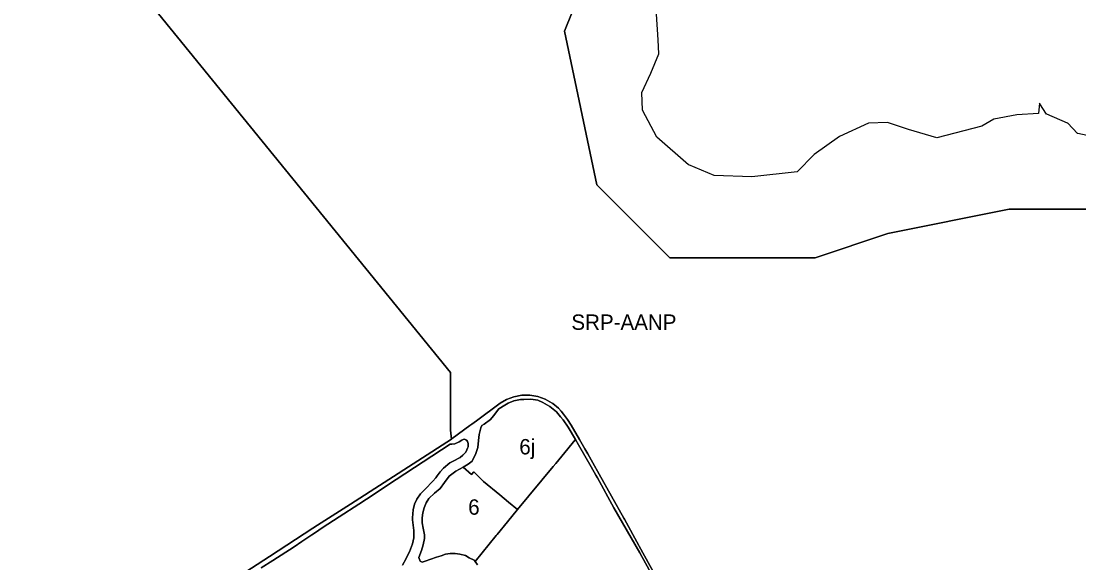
# Model space of a CAD drawing. Extents: x 598968 to 613553, y 4409678 to 4430833.
# Drawn here: x 610514 to 611340, y 4416843 to 4417266 of the extents above; entities that cross this region are included whole.
import ezdxf

# ---------------------------------------------------------------- set-up
doc = ezdxf.new("R2010")
doc.units = 0
for name, color, linetype in [('1', 7, 'Continuous'), ('Sòl Rústic Protegit - Alt Nivell de Protecció', 7, 'Continuous'), ('ZONA 4. CASES UNIFAMILIRAS AÏLLADES EN PARCEL.LES', 7, 'Continuous'), ('ZONA 6. EDIFICIS DE PISOS_ AÏLLATS I EN PARCEL.LES', 7, 'Continuous'), ('ZONES URBANES VERD PRIVAT ZONA 6', 7, 'Continuous')]:
    doc.layers.add(name, color=color, linetype=linetype)

msp = doc.modelspace()

# ---------------------------------------------------------------- linework, layer by layer
at = {"layer": '1'}
for points in [[(611014.5492, 4416823.542), (610996.5766, 4416855.9839), (610996.2304, 4416856.6089), (610984.929, 4416877.0086), (610984.5073, 4416877.7629), (610965.1987, 4416912.2977), (610960.3279, 4416921.0096), (610956.4244, 4416927.9912), (610954.0989, 4416932.0329), (610949.9346, 4416939.2706), (610943.4448, 4416950.5501), (610940.4848, 4416954.7499), (610937.5248, 4416958.9497), (610935.4899, 4416961.3246), (610933.455, 4416963.6994), (610929.0773, 4416967.2884), (610928.625, 4416967.6592), (610923.1752, 4416970.7288), (610917.2853, 4416972.8086), (610911.1154, 4416973.8284), (610905.8437, 4416973.7692), (610904.8656, 4416973.7581), (610898.7158, 4416972.608), (610892.866, 4416970.4078), (610887.9461, 4416967.5477), (610869.3945, 4416953.8746), (610865.867, 4416951.2745), (610864.2181, 4416950.0594), (610850.5172, 4416939.9612), (610850.018, 4416939.6404), (610771.0036, 4416888.8637), (610745.2328, 4416872.3029), (610741.6611, 4416870.0076), (610707.7112, 4416847.8288), (610651.7268, 4416811.5975)], [(610870.1685, 4416841.4439), (610868.3612, 4416843.9461), (610868.3485, 4416843.9637), (610867.5386, 4416845.0838), (610863.8486, 4416846.9637), (610860.9187, 4416848.7136), (610856.4087, 4416849.7335), (610852.7327, 4416850.2739), (610849.0174, 4416850.248), (610845.3491, 4416849.6565), (610841.814, 4416848.5133), (610840.0115, 4416847.8952), (610838.1489, 4416847.4932), (610829.4141, 4416844.2831), (610827.0791, 4416843.4331), (610825.5391, 4416844.4031), (610824.4256, 4416847.0676), (610826.4091, 4416852.5199), (610827.8295, 4416857.1352), (610828.779, 4416861.8698), (610828.8904, 4416863.2914), (610828.8893, 4416863.31), (610828.8904, 4416863.3244), (610828.804, 4416864.7478), (610827.799, 4416870.1127), (610827.1218, 4416874.0911), (610827.0211, 4416878.0982), (610827.4971, 4416882.0999), (610828.5419, 4416885.998), (610830.1334, 4416889.7066), (610832.2389, 4416893.1495), (610836.6688, 4416897.4294), (610841.0888, 4416900.9895), (610844.4087, 4416905.6495), (610848.1887, 4416910.6094), (610853.2486, 4416914.4495), (610859.0285, 4416917.6495), (610862.9686, 4416920.0196), (610866.1084, 4416922.4496), (610868.9484, 4416928.2596), (610870.4383, 4416932.9496), (610871.0848, 4416938.534), (610871.6283, 4416943.2294), (610872.1062, 4416945.1665), (610872.9083, 4416948.4194), (610873.6483, 4416950.1793), (610875.3482, 4416951.1594), (610880.4382, 4416954.9593), (610882.7981, 4416957.8594), (610886.9391, 4416963.0685), (610891.4995, 4416965.9803), (610894.175, 4416967.5232), (610898.6712, 4416969.4264), (610903.8499, 4416970.5145), (610906.3222, 4416970.566), (610911.3438, 4416970.6707), (610913.8377, 4416970.5698), (610917.3077, 4416969.8898), (610921.4091, 4416968.1916), (610926.8677, 4416964.9701), (610932.0275, 4416960.8902), (610935.2049, 4416957.061), (610937.0835, 4416954.5985), (610941.0187, 4416948.8106), (610946.7921, 4416939.1714), (610949.1789, 4416935.0078), (610958.915, 4416918.0235), (610962.7498, 4416911.3339), (610963.9104, 4416909.2249), (610976.7071, 4416885.9721), (610983.4302, 4416874.2358), (610996.9169, 4416850.6929), (611012.8397, 4416821.8304)], [(610701.4316, 4416839.0331), (610710.4255, 4416844.8409), (610727.0374, 4416855.5866), (610733.1718, 4416859.7465), (610740.85, 4416864.8245), (610743.6319, 4416866.6713), (610748.95, 4416870.3214), (610762.2498, 4416879.0115), (610777.6724, 4416888.8935), (610783.6355, 4416892.6984), (610806.7192, 4416907.9618), (610848.9786, 4416935.7022), (610850.1886, 4416935.5922), (610852.5986, 4416935.8823), (610855.8785, 4416937.3323), (610858.1385, 4416938.7923), (610859.0285, 4416939.2923), (610859.8206, 4416939.4419), (610860.5345, 4416939.2396), (610861.1529, 4416938.9376), (610861.8534, 4416938.3674), (610862.5384, 4416937.5924), (610863.0585, 4416936.0424), (610863.0577, 4416936.0115), (610863.0305, 4416934.8581), (610862.886, 4416933.5506), (610862.5762, 4416932.505), (610862.0355, 4416931.1655), (610861.0335, 4416929.3825), (610858.9385, 4416926.9325), (610856.6285, 4416925.1925), (610851.3886, 4416922.3324), (610848.6186, 4416920.9524), (610843.6987, 4416916.8424), (610841.1092, 4416913.9205), (610838.7296, 4416910.7977), (610837.7088, 4416909.3224), (610835.4842, 4416906.8056), (610829.3285, 4416900.5242), (610825.8532, 4416896.9093), (610822.769, 4416892.7323), (610821.1391, 4416888.7024), (610820.021, 4416884.3211), (610819.5391, 4416877.9925), (610819.5398, 4416877.9688), (610819.5391, 4416877.9594), (610819.5841, 4416876.4745), (610820.4791, 4416868.2795), (610820.4592, 4416862.5527), (610819.5791, 4416857.7966), (610817.1976, 4416851.5068), (610815.4369, 4416848.1715), (610814.499, 4416846.2879), (610811.7213, 4416841.2307)], [(611012.8397, 4416821.8304), (610996.9169, 4416850.6929), (610983.4302, 4416874.2358), (610976.7071, 4416885.9721), (610963.9104, 4416909.2249), (610962.7498, 4416911.3339), (610958.915, 4416918.0235), (610949.1789, 4416935.0078), (610946.7921, 4416939.1714), (610945.3057, 4416937.3757), (610940.7959, 4416931.9273), (610931.3957, 4416920.5708), (610929.403, 4416918.1635), (610901.5849, 4416884.556), (610893.8174, 4416875.0616), (610885.7228, 4416865.1675), (610884.9667, 4416864.2433), (610868.3612, 4416843.9461), (610870.1685, 4416841.4439)]]:
    msp.add_lwpolyline(points, dxfattribs=at)
at = {"layer": 'Sòl Rústic Protegit - Alt Nivell de Protecció'}
for points in [[(611790.3677, 4416437.5102), (611752.4927, 4416437.5102), (611720.9303, 4416538.5102), (611651.4927, 4416664.5102), (611651.4927, 4416727.5102), (611657.8053, 4416866.5102), (611701.9927, 4416961.0102), (611733.5553, 4417043.0102), (611664.1177, 4417112.5102), (611532.3677, 4417100.0102), (611532.2427, 4417100.0102), (611531.5553, 4417100.0102), (611436.9303, 4417100.0102), (611348.5553, 4417119.0102), (611285.4303, 4417119.0102), (611190.8053, 4417100.0102), (611133.9927, 4417081.0102), (611020.3677, 4417081.0102), (610963.5553, 4417138.0102), (610938.3053, 4417258.0102), (610976.1803, 4417352.5102)], [(610976.1803, 4417352.5102), (610938.3053, 4417258.0102), (610963.5553, 4417138.0102), (611020.3677, 4417081.0102), (611133.9927, 4417081.0102), (611190.8053, 4417100.0102), (611285.4303, 4417119.0102), (611348.5553, 4417119.0102), (611436.9303, 4417100.0102), (611531.5553, 4417100.0102), (611532.2427, 4417100.0102), (611532.3677, 4417100.0102), (611664.1177, 4417112.5102), (611733.5553, 4417043.0102), (611701.9927, 4416961.0102), (611657.8053, 4416866.5102), (611651.4927, 4416727.5102), (611651.4927, 4416664.5102), (611720.9303, 4416538.5102), (611752.4927, 4416437.5102), (611790.3677, 4416437.5102)], [(610503.0923, 4416725.1844), (610521.0923, 4416737.1844), (610534.9739, 4416729.7749), (610574.9955, 4416761.5755), (610595.5936, 4416775.4882), (610643.383, 4416806.1977), (610651.7268, 4416811.5975), (610707.7112, 4416847.8288), (610741.6611, 4416870.0076), (610745.2328, 4416872.3029), (610771.0036, 4416888.8637), (610850.018, 4416939.6404), (610849.1177, 4416946.51), (610849.1177, 4416991.51), (610621.1801, 4417271.51)], [(610621.1801, 4417271.51), (610849.1177, 4416991.51), (610849.1177, 4416946.51), (610850.018, 4416939.6404), (610850.5172, 4416939.9612), (610864.2181, 4416950.0594), (610865.867, 4416951.2745), (610869.3945, 4416953.8746), (610887.9461, 4416967.5477), (610892.866, 4416970.4078), (610898.7158, 4416972.608), (610904.8656, 4416973.7581), (610905.8437, 4416973.7692), (610911.1154, 4416973.8284), (610917.2853, 4416972.8086), (610923.1752, 4416970.7288), (610928.625, 4416967.6592), (610929.0773, 4416967.2884), (610933.455, 4416963.6994), (610935.4899, 4416961.3246), (610937.5248, 4416958.9497), (610940.4848, 4416954.7499), (610943.4448, 4416950.5501), (610949.9346, 4416939.2706), (610954.0989, 4416932.0329), (610956.4244, 4416927.9912), (610960.3279, 4416921.0096), (610965.1987, 4416912.2977), (610984.5073, 4416877.7629), (610984.929, 4416877.0086), (610996.2304, 4416856.6089), (610996.5766, 4416855.9839), (611014.5492, 4416823.542)], [(611355.0093, 4417174.7547), (611338.9741, 4417178.2216), (611338.8221, 4417178.2544), (611331.1621, 4417186.098), (611331.0095, 4417186.254), (611314.8497, 4417193.1356), (611314.5723, 4417193.2536), (611309.4083, 4417201.2342), (611309.0723, 4417201.7536), (611308.4473, 4417193.7536), (611291.3225, 4417192.7534), (611273.3853, 4417189.2532), (611264.0729, 4417183.7529), (611249.9481, 4417180.2527), (611229.0733, 4417174.7525), (611206.8861, 4417181.2518), (611190.4489, 4417186.7516), (611175.5115, 4417186.2514), (611152.8243, 4417175.7512), (611133.0747, 4417161.751), (611119.8249, 4417148.251), (611084.5127, 4417144.2504), (611055.0131, 4417145.25), (611035.1705, 4417153.6825), (611035.0133, 4417153.7494), (611010.3887, 4417175.2488), (610999.2013, 4417196.2482), (610998.6387, 4417210.248), (611005.6385, 4417225.248), (611011.9509, 4417240.2478), (611011.3885, 4417251.2474), (611010.0135, 4417271.2472)]]:
    msp.add_lwpolyline(points, dxfattribs=at)
at = {"layer": 'ZONA 4. CASES UNIFAMILIRAS AÏLLADES EN PARCEL.LES'}
msp.add_lwpolyline([(610811.7213, 4416841.2307), (610814.499, 4416846.2879), (610815.4369, 4416848.1715), (610817.1976, 4416851.5068), (610819.5791, 4416857.7966), (610820.4592, 4416862.5527), (610820.4791, 4416868.2795), (610819.5841, 4416876.4745), (610819.5391, 4416877.9594), (610819.5398, 4416877.9688), (610819.5391, 4416877.9925), (610820.021, 4416884.3211), (610821.1391, 4416888.7024), (610822.769, 4416892.7323), (610825.8532, 4416896.9093), (610829.3285, 4416900.5242), (610835.4842, 4416906.8056), (610837.7088, 4416909.3224), (610838.7296, 4416910.7977), (610841.1092, 4416913.9205), (610843.6987, 4416916.8424), (610848.6186, 4416920.9524), (610851.3886, 4416922.3324), (610856.6285, 4416925.1925), (610858.9385, 4416926.9325), (610861.0335, 4416929.3825), (610862.0355, 4416931.1655), (610862.5762, 4416932.505), (610862.886, 4416933.5506), (610863.0305, 4416934.8581), (610863.0577, 4416936.0115), (610863.0585, 4416936.0424), (610862.5384, 4416937.5924), (610861.8534, 4416938.3674), (610861.1529, 4416938.9376), (610860.5345, 4416939.2396), (610859.8206, 4416939.4419), (610859.0285, 4416939.2923), (610858.1385, 4416938.7923), (610855.8785, 4416937.3323), (610852.5986, 4416935.8823), (610850.1886, 4416935.5922), (610848.9786, 4416935.7022), (610806.7192, 4416907.9618), (610783.6355, 4416892.6984), (610777.6724, 4416888.8935), (610762.2498, 4416879.0115), (610748.95, 4416870.3214), (610743.6319, 4416866.6713), (610740.85, 4416864.8245), (610733.1718, 4416859.7465), (610727.0374, 4416855.5866), (610710.4255, 4416844.8409), (610701.4316, 4416839.0331)], dxfattribs=at)
at = {"layer": 'ZONA 6. EDIFICIS DE PISOS_ AÏLLATS I EN PARCEL.LES'}
msp.add_lwpolyline([(610901.5849, 4416884.556), (610894.511, 4416890.3496), (610887.6847, 4416895.9404), (610874.8283, 4416906.47), (610867.2884, 4416913.9497), (610865.5285, 4416911.9997), (610859.0285, 4416917.6495), (610853.2486, 4416914.4495), (610848.1887, 4416910.6094), (610844.4087, 4416905.6495), (610841.0888, 4416900.9895), (610836.6688, 4416897.4294), (610832.2389, 4416893.1495), (610830.1334, 4416889.7066), (610828.5419, 4416885.998), (610827.4971, 4416882.0999), (610827.0211, 4416878.0982), (610827.1218, 4416874.0911), (610827.799, 4416870.1127), (610828.804, 4416864.7478), (610828.8904, 4416863.3244), (610828.8893, 4416863.31), (610828.8904, 4416863.2914), (610828.779, 4416861.8698), (610827.8295, 4416857.1352), (610826.4091, 4416852.5199), (610824.4256, 4416847.0676), (610825.5391, 4416844.4031), (610827.0791, 4416843.4331), (610829.4141, 4416844.2831), (610838.1489, 4416847.4932), (610840.0115, 4416847.8952), (610841.814, 4416848.5133), (610845.3491, 4416849.6565), (610849.0174, 4416850.248), (610852.7327, 4416850.2739), (610856.4087, 4416849.7335), (610860.9187, 4416848.7136), (610863.8486, 4416846.9637), (610867.5386, 4416845.0838), (610868.3485, 4416843.9637), (610868.3612, 4416843.9461), (610884.9667, 4416864.2433), (610885.7228, 4416865.1675), (610893.8174, 4416875.0616)], close=True, dxfattribs=at)
at = {"layer": 'ZONES URBANES VERD PRIVAT ZONA 6'}
msp.add_lwpolyline([(610946.7921, 4416939.1714), (610941.0187, 4416948.8106), (610937.0835, 4416954.5985), (610935.2049, 4416957.061), (610932.0275, 4416960.8902), (610926.8677, 4416964.9701), (610921.4091, 4416968.1916), (610917.3077, 4416969.8898), (610913.8377, 4416970.5698), (610911.3438, 4416970.6707), (610906.3222, 4416970.566), (610903.8499, 4416970.5145), (610898.6712, 4416969.4264), (610894.175, 4416967.5232), (610891.4995, 4416965.9803), (610886.9391, 4416963.0685), (610882.7981, 4416957.8594), (610880.4382, 4416954.9593), (610875.3482, 4416951.1594), (610873.6483, 4416950.1793), (610872.9083, 4416948.4194), (610872.1062, 4416945.1665), (610871.6283, 4416943.2294), (610871.0848, 4416938.534), (610870.4383, 4416932.9496), (610868.9484, 4416928.2596), (610866.1084, 4416922.4496), (610862.9686, 4416920.0196), (610859.0285, 4416917.6495), (610865.5285, 4416911.9997), (610867.2884, 4416913.9497), (610874.8283, 4416906.47), (610887.6847, 4416895.9404), (610894.511, 4416890.3496), (610901.5849, 4416884.556), (610929.403, 4416918.1635), (610931.3957, 4416920.5708), (610940.7959, 4416931.9273), (610945.3057, 4416937.3757)], close=True, dxfattribs=at)

# ---------------------------------------------------------------- texts
at = {"layer": 'Sòl Rústic Protegit - Alt Nivell de Protecció'}
msp.add_text('SRP-AANP', height=12, dxfattribs=at).set_placement((610943.5864, 4417024.8584))
at = {"layer": 'ZONA 6. EDIFICIS DE PISOS_ AÏLLATS I EN PARCEL.LES'}
msp.add_text('6', height=12, dxfattribs=at).set_placement((610863.0052, 4416880.5413))
at = {"layer": 'ZONES URBANES VERD PRIVAT ZONA 6'}
msp.add_text('6j', height=12, dxfattribs=at).set_placement((610902.9103, 4416927.6134))

doc.saveas('drawing.dxf')
